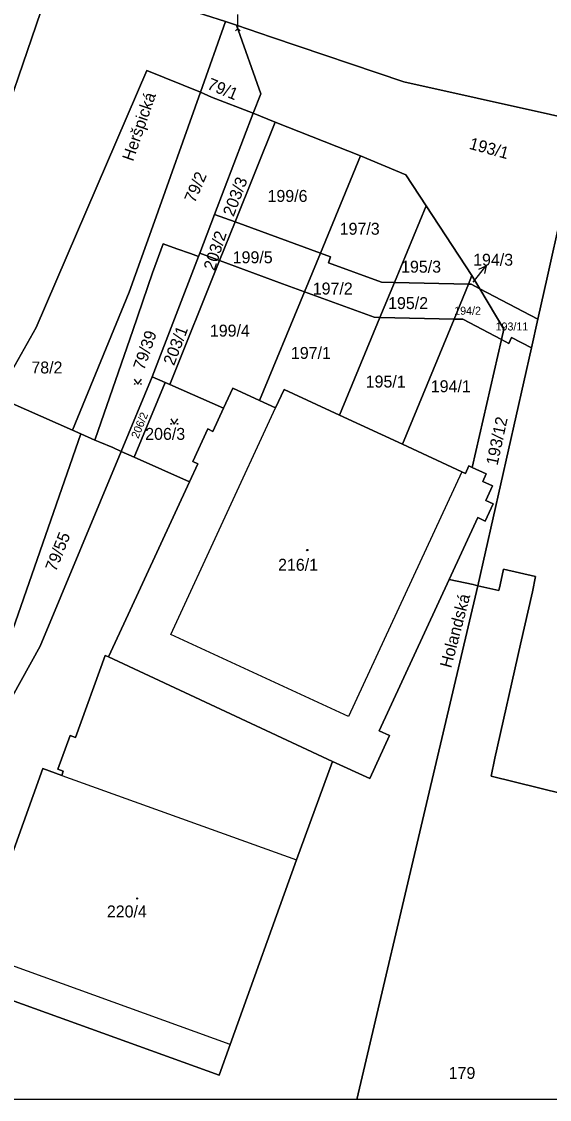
# Model space of a CAD drawing. Extents: x -598934 to -598196, y -1162208 to -1161502.
# Drawn here: x -598584.8 to -598509.6, y -1162207 to -1162053.5 of the extents above; entities that cross this region are included whole.
import ezdxf

# ---------------------------------------------------------------- set-up
doc = ezdxf.new("R2010")
doc.units = 0
for name, color, linetype in [('KN_CAR_KR', 7, 'Continuous'), ('KN_KULTURY', 7, 'Continuous'), ('KN_PARC_CIS_POM', 7, 'Continuous'), ('KN_PARC_CIS_POZ', 7, 'Continuous'), ('KN_PARC_CIS_STAV', 7, 'Continuous'), ('KN_PARC_PLOCHA', 7, 'Continuous'), ('KN_ULICE', 7, 'Continuous'), ('PARC_C_SIPKA', 7, 'Continuous'), ('parcely_l', 7, 'Continuous')]:
    doc.layers.add(name, color=color, linetype=linetype)

msp = doc.modelspace()

# ---------------------------------------------------------------- linework, layer by layer
at = {"layer": 'KN_CAR_KR'}
for points in [[(-598563.54, -1162140.76), (-598548.64, -1162108.53)], [(-598522.1, -1162117.61), (-598538.22, -1162152.46)], [(-598538.22, -1162152.46), (-598563.54, -1162140.76)], [(-598579.08, -1162160.83), (-598545.64, -1162172.87)], [(-598555.09, -1162199.12), (-598591.22, -1162186.11)]]:
    msp.add_lwpolyline(points, dxfattribs=at)
at = {"layer": 'KN_KULTURY'}
msp.add_line((-598554, -1162054.51), (-598554, -1162052.51), dxfattribs=at)
for points in [[(-598554.35, -1162054.86), (-598554, -1162054.51), (-598553.65, -1162054.86)], [(-598568.74, -1162104.41), (-598568.24, -1162105.16), (-598567.74, -1162104.41)], [(-598563.55, -1162110.09), (-598563.05, -1162110.84), (-598562.55, -1162110.09)]]:
    msp.add_lwpolyline(points, dxfattribs=at)
for centre, radius in [((-598568.69, -1162105.11), 0.05), ((-598567.79, -1162105.11), 0.05), ((-598563.5, -1162110.79), 0.05), ((-598562.6, -1162110.79), 0.05), ((-598544.11, -1162128.76), 0.09), ((-598544.11, -1162128.76), 0.0398), ((-598568.34, -1162178.35), 0.09), ((-598568.34, -1162178.35), 0.0398)]:
    msp.add_circle(centre, radius, dxfattribs=at)
at = {"layer": 'KN_PARC_PLOCHA'}
for points in [[(-598693.35, -1161970.89), (-598667.16, -1161993.18), (-598644.52, -1162009.55), (-598619.13, -1162024.88), (-598591.47, -1162039.7), (-598579.44, -1162044.4), (-598582.71, -1162054.06), (-598588.43, -1162070.55), (-598589.13, -1162070.29), (-598587.08, -1162064.36), (-598586.45, -1162061.72), (-598586.32, -1162059.38), (-598586.65, -1162057.07), (-598587.65, -1162052.06), (-598590.3, -1162047.38), (-598592.24, -1162045.35), (-598595.98, -1162042.57), (-598613.53, -1162032.97), (-598652.95, -1162008.48), (-598673.9, -1161993.31), (-598697.93, -1161974.03)], [(-598370.34, -1162104.09), (-598387.71, -1162097.85), (-598417.86, -1162089.39), (-598437.19, -1162084.14), (-598458.59, -1162078.22), (-598477.74, -1162073.84), (-598530.34, -1162062.11), (-598549.22, -1162055.76), (-598554.19, -1162054.05), (-598555.77, -1162053.54), (-598564.74, -1162050.65), (-598569.94, -1162048.52), (-598571.46, -1162047.71), (-598579.44, -1162044.4), (-598591.47, -1162039.7), (-598619.13, -1162024.88), (-598644.52, -1162009.55), (-598667.16, -1161993.18), (-598693.35, -1161970.89)], [(-598564.74, -1162050.65), (-598555.77, -1162053.54), (-598559.33, -1162063.57), (-598566.94, -1162060.47), (-598582.73, -1162097.08), (-598586.56, -1162103.9), (-598588.64, -1162106.82), (-598577.56, -1162111.7), (-598576.38, -1162112.22), (-598601.97, -1162185.82), (-598610.3, -1162192.29), (-598613.3, -1162200.15), (-598620.21, -1162196.02), (-598622.04, -1162194.78), (-598629.75, -1162189.23), (-598624.36, -1162173.57), (-598616.39, -1162151.12), (-598609.23, -1162130.49), (-598607.47, -1162125.48), (-598600.18, -1162104.44), (-598589.75, -1162074.37), (-598588.43, -1162070.55), (-598582.71, -1162054.06), (-598579.44, -1162044.4)], [(-598507.97, -1162081.02), (-598509.9, -1162089.77), (-598511.28, -1162095.9), (-598519.55, -1162091.56), (-598520.66, -1162089.69), (-598527.2, -1162079.74), (-598530.09, -1162075.35), (-598536.53, -1162072.65), (-598548.68, -1162067.86), (-598551.81, -1162066.56), (-598550.72, -1162063.83), (-598554.19, -1162054.05), (-598549.22, -1162055.76), (-598530.34, -1162062.11), (-598477.74, -1162073.84)], [(-598497.53, -1162165.98), (-598517.94, -1162160.94), (-598517.4, -1162158.37), (-598513.77, -1162142.14), (-598512.06, -1162134.68), (-598511.6, -1162132.52), (-598516.19, -1162131.5), (-598516.63, -1162133.69), (-598516.84, -1162134.52), (-598519.82, -1162133.84), (-598512.2, -1162099.99), (-598511.28, -1162095.9), (-598509.9, -1162089.77), (-598507.97, -1162081.02)], [(-598592.78, -1162161.54), (-598582.14, -1162142.42), (-598570.61, -1162114.73), (-598568.78, -1162115.54), (-598560.87, -1162119.03), (-598569.62, -1162137.94), (-598572.4, -1162143.94), (-598572.91, -1162143.76), (-598577.12, -1162155.42), (-598577.88, -1162155.15), (-598579.61, -1162159.95), (-598578.86, -1162160.22), (-598579.08, -1162160.83), (-598581.77, -1162159.86), (-598591.22, -1162186.11)], [(-598586.39, -1162192.76), (-598556.67, -1162203.5), (-598555.09, -1162199.12), (-598545.64, -1162172.87), (-598540.53, -1162158.84), (-598535.22, -1162161.28), (-598532.39, -1162155.16), (-598533.86, -1162154.48), (-598523.91, -1162132.95), (-598520.48, -1162133.68), (-598519.82, -1162133.84), (-598527.13, -1162164.84), (-598537.06, -1162206.96), (-598601.46, -1162206.96)]]:
    msp.add_lwpolyline(points, dxfattribs=at)
for points in [[(-598554.19, -1162054.05), (-598550.72, -1162063.83), (-598551.81, -1162066.56), (-598557.74, -1162064.3), (-598559.33, -1162063.57), (-598555.77, -1162053.54)], [(-598559.33, -1162063.57), (-598566.09, -1162082.63), (-598569.46, -1162092.03), (-598577.56, -1162111.7), (-598588.64, -1162106.82), (-598586.56, -1162103.9), (-598582.73, -1162097.08), (-598566.94, -1162060.47)], [(-598551.81, -1162066.56), (-598557.32, -1162080.97), (-598559.43, -1162086.48), (-598559.62, -1162086.97), (-598560.76, -1162086.56), (-598562.67, -1162085.87), (-598564.63, -1162085.16), (-598566.15, -1162089.3), (-598568.95, -1162097.51), (-598573.9, -1162111.75), (-598574.38, -1162113.1), (-598576.38, -1162112.22), (-598577.56, -1162111.7), (-598569.46, -1162092.03), (-598566.09, -1162082.63), (-598559.33, -1162063.57), (-598557.74, -1162064.3)], [(-598548.68, -1162067.86), (-598554.39, -1162082.05), (-598557.32, -1162080.97), (-598551.81, -1162066.56)], [(-598536.53, -1162072.65), (-598542.24, -1162086.49), (-598554.39, -1162082.05), (-598548.68, -1162067.86)], [(-598527.2, -1162079.74), (-598531.71, -1162090.66), (-598533.54, -1162090.62), (-598541.1, -1162087.87), (-598540.79, -1162087.02), (-598542.24, -1162086.49), (-598536.53, -1162072.65), (-598530.09, -1162075.35)], [(-598520.66, -1162089.69), (-598521.17, -1162090.92), (-598531.71, -1162090.66), (-598527.2, -1162079.74)], [(-598554.39, -1162082.05), (-598556.59, -1162087.53), (-598559.43, -1162086.48), (-598557.32, -1162080.97)], [(-598542.24, -1162086.49), (-598544.51, -1162091.98), (-598547.62, -1162090.84), (-598556.59, -1162087.53), (-598554.39, -1162082.05)], [(-598559.62, -1162086.97), (-598566.18, -1162104.12), (-598570.61, -1162114.73), (-598571.78, -1162114.17), (-598573.66, -1162113.42), (-598574.38, -1162113.1), (-598573.9, -1162111.75), (-598568.95, -1162097.51), (-598566.15, -1162089.3), (-598564.63, -1162085.16), (-598562.67, -1162085.87), (-598560.76, -1162086.56)], [(-598556.59, -1162087.53), (-598563.7, -1162105.2), (-598564.35, -1162104.92), (-598566.18, -1162104.12), (-598559.62, -1162086.97), (-598559.43, -1162086.48)], [(-598531.71, -1162090.66), (-598533.76, -1162095.63), (-598534.57, -1162095.61), (-598544.51, -1162091.98), (-598542.24, -1162086.49), (-598540.79, -1162087.02), (-598541.1, -1162087.87), (-598533.54, -1162090.62)], [(-598544.51, -1162091.98), (-598550.91, -1162107.48), (-598554.72, -1162105.72), (-598556.02, -1162108.54), (-598563.7, -1162105.2), (-598556.59, -1162087.53), (-598547.62, -1162090.84)], [(-598519.55, -1162091.56), (-598520.75, -1162090.93), (-598521.17, -1162090.92), (-598520.66, -1162089.69)], [(-598521.17, -1162090.92), (-598523.21, -1162095.88), (-598533.76, -1162095.63), (-598531.71, -1162090.66)], [(-598519.55, -1162091.56), (-598516.14, -1162097.32), (-598516.47, -1162098.79), (-598521.94, -1162095.91), (-598523.21, -1162095.88), (-598521.17, -1162090.92), (-598520.75, -1162090.93)], [(-598533.76, -1162095.63), (-598539.51, -1162109.56), (-598547.42, -1162105.9), (-598548.64, -1162108.53), (-598550.91, -1162107.48), (-598544.51, -1162091.98), (-598534.57, -1162095.61)], [(-598511.28, -1162095.9), (-598512.2, -1162099.99), (-598515.03, -1162098.51), (-598515.43, -1162099.34), (-598516.47, -1162098.79), (-598516.14, -1162097.32), (-598519.55, -1162091.56)], [(-598523.21, -1162095.88), (-598530.54, -1162113.7), (-598539.51, -1162109.56), (-598533.76, -1162095.63)], [(-598516.47, -1162098.79), (-598520.61, -1162117), (-598521.09, -1162116.78), (-598521.58, -1162117.85), (-598522.1, -1162117.61), (-598530.54, -1162113.7), (-598523.21, -1162095.88), (-598521.94, -1162095.91)], [(-598512.2, -1162099.99), (-598519.82, -1162133.84), (-598520.48, -1162133.68), (-598523.91, -1162132.95), (-598519.83, -1162124.13), (-598518.76, -1162124.63), (-598517.63, -1162122.18), (-598518.7, -1162121.69), (-598517.74, -1162119.62), (-598519.13, -1162118.98), (-598518.64, -1162117.92), (-598520.61, -1162117), (-598516.47, -1162098.79), (-598515.43, -1162099.34), (-598515.03, -1162098.51)], [(-598564.35, -1162104.92), (-598568.78, -1162115.54), (-598570.61, -1162114.73), (-598566.18, -1162104.12)], [(-598563.7, -1162105.2), (-598556.02, -1162108.54), (-598557.56, -1162111.86), (-598558.28, -1162111.52), (-598560.42, -1162116.15), (-598559.7, -1162116.49), (-598560.87, -1162119.03), (-598568.78, -1162115.54), (-598564.35, -1162104.92)], [(-598550.91, -1162107.48), (-598548.64, -1162108.53), (-598547.42, -1162105.9), (-598539.51, -1162109.56), (-598530.54, -1162113.7), (-598522.1, -1162117.61), (-598521.58, -1162117.85), (-598521.09, -1162116.78), (-598520.61, -1162117), (-598518.64, -1162117.92), (-598519.13, -1162118.98), (-598517.74, -1162119.62), (-598518.7, -1162121.69), (-598517.63, -1162122.18), (-598518.76, -1162124.63), (-598519.83, -1162124.13), (-598523.91, -1162132.95), (-598533.86, -1162154.48), (-598532.39, -1162155.16), (-598535.22, -1162161.28), (-598540.53, -1162158.84), (-598572.4, -1162143.94), (-598569.62, -1162137.94), (-598560.87, -1162119.03), (-598559.7, -1162116.49), (-598560.42, -1162116.15), (-598558.28, -1162111.52), (-598557.56, -1162111.86), (-598556.02, -1162108.54), (-598554.72, -1162105.72)], [(-598574.38, -1162113.1), (-598573.66, -1162113.42), (-598571.78, -1162114.17), (-598570.61, -1162114.73), (-598582.14, -1162142.42), (-598592.78, -1162161.54), (-598593.18, -1162162.3), (-598601.97, -1162185.82), (-598576.38, -1162112.22)], [(-598497.53, -1162165.98), (-598498.82, -1162172.92), (-598501.2, -1162177.52), (-598501.85, -1162181.03), (-598506.67, -1162206.95), (-598506.67, -1162206.96), (-598537.06, -1162206.96), (-598527.13, -1162164.84), (-598519.82, -1162133.84), (-598516.84, -1162134.52), (-598516.63, -1162133.69), (-598516.19, -1162131.5), (-598511.6, -1162132.52), (-598512.06, -1162134.68), (-598513.77, -1162142.14), (-598517.4, -1162158.37), (-598517.94, -1162160.94)], [(-598572.4, -1162143.94), (-598540.53, -1162158.84), (-598545.64, -1162172.87), (-598555.09, -1162199.12), (-598556.67, -1162203.5), (-598586.39, -1162192.76), (-598586.77, -1162193.8), (-598592.78, -1162191.62), (-598592.4, -1162190.59), (-598592.78, -1162190.45), (-598591.22, -1162186.11), (-598581.77, -1162159.86), (-598579.08, -1162160.83), (-598578.86, -1162160.22), (-598579.61, -1162159.95), (-598577.88, -1162155.15), (-598577.12, -1162155.42), (-598572.91, -1162143.76)]]:
    msp.add_lwpolyline(points, close=True, dxfattribs=at)
at = {"layer": 'PARC_C_SIPKA'}
for points in [[(-598520.5, -1162090.64), (-598518.65, -1162088.28)], [(-598519.66, -1162088.76), (-598518.65, -1162088.28), (-598518.87, -1162089.37)]]:
    msp.add_lwpolyline(points, dxfattribs=at)
at = {"layer": 'parcely_l'}
for points in [[(-598588.43, -1162070.55), (-598582.71, -1162054.06), (-598579.44, -1162044.4)], [(-598555.77, -1162053.54), (-598564.74, -1162050.65), (-598569.94, -1162048.52), (-598571.46, -1162047.71), (-598579.44, -1162044.4)], [(-598555.77, -1162053.54), (-598559.33, -1162063.57)], [(-598554.19, -1162054.05), (-598555.77, -1162053.54)], [(-598387.71, -1162097.85), (-598417.86, -1162089.39), (-598437.19, -1162084.14), (-598458.59, -1162078.22), (-598477.74, -1162073.84), (-598530.34, -1162062.11), (-598549.22, -1162055.76), (-598554.19, -1162054.05)], [(-598551.81, -1162066.56), (-598550.72, -1162063.83), (-598554.19, -1162054.05)], [(-598559.33, -1162063.57), (-598566.94, -1162060.47), (-598582.73, -1162097.08), (-598586.56, -1162103.9), (-598588.64, -1162106.82), (-598577.56, -1162111.7)], [(-598577.56, -1162111.7), (-598569.46, -1162092.03), (-598566.09, -1162082.63), (-598559.33, -1162063.57)], [(-598559.33, -1162063.57), (-598557.74, -1162064.3), (-598551.81, -1162066.56)], [(-598551.81, -1162066.56), (-598557.32, -1162080.97)], [(-598551.81, -1162066.56), (-598548.68, -1162067.86)], [(-598554.39, -1162082.05), (-598548.68, -1162067.86)], [(-598548.68, -1162067.86), (-598536.53, -1162072.65)], [(-598542.24, -1162086.49), (-598536.53, -1162072.65)], [(-598536.53, -1162072.65), (-598530.09, -1162075.35), (-598527.2, -1162079.74)], [(-598527.2, -1162079.74), (-598531.71, -1162090.66)], [(-598527.2, -1162079.74), (-598520.66, -1162089.69)], [(-598559.43, -1162086.48), (-598557.32, -1162080.97)], [(-598557.32, -1162080.97), (-598554.39, -1162082.05)], [(-598554.39, -1162082.05), (-598556.59, -1162087.53)], [(-598542.24, -1162086.49), (-598554.39, -1162082.05)], [(-598511.28, -1162095.9), (-598509.9, -1162089.77), (-598507.97, -1162081.02)], [(-598574.38, -1162113.1), (-598573.9, -1162111.75), (-598568.95, -1162097.51), (-598566.15, -1162089.3), (-598564.63, -1162085.16), (-598562.67, -1162085.87), (-598560.76, -1162086.56), (-598559.62, -1162086.97)], [(-598559.62, -1162086.97), (-598559.43, -1162086.48)], [(-598559.43, -1162086.48), (-598556.59, -1162087.53)], [(-598542.24, -1162086.49), (-598544.51, -1162091.98)], [(-598531.71, -1162090.66), (-598533.54, -1162090.62), (-598541.1, -1162087.87), (-598540.79, -1162087.02), (-598542.24, -1162086.49)], [(-598559.62, -1162086.97), (-598566.18, -1162104.12)], [(-598556.59, -1162087.53), (-598563.7, -1162105.2)], [(-598544.51, -1162091.98), (-598547.62, -1162090.84), (-598556.59, -1162087.53)], [(-598520.66, -1162089.69), (-598521.17, -1162090.92)], [(-598519.55, -1162091.56), (-598520.66, -1162089.69)], [(-598533.76, -1162095.63), (-598531.71, -1162090.66)], [(-598531.71, -1162090.66), (-598521.17, -1162090.92)], [(-598521.17, -1162090.92), (-598523.21, -1162095.88)], [(-598521.17, -1162090.92), (-598520.75, -1162090.93), (-598519.55, -1162091.56)], [(-598544.51, -1162091.98), (-598550.91, -1162107.48)], [(-598544.51, -1162091.98), (-598534.57, -1162095.61), (-598533.76, -1162095.63)], [(-598516.47, -1162098.79), (-598516.14, -1162097.32), (-598519.55, -1162091.56)], [(-598519.55, -1162091.56), (-598511.28, -1162095.9)], [(-598539.51, -1162109.56), (-598533.76, -1162095.63)], [(-598523.21, -1162095.88), (-598533.76, -1162095.63)], [(-598530.54, -1162113.7), (-598523.21, -1162095.88)], [(-598516.47, -1162098.79), (-598521.94, -1162095.91), (-598523.21, -1162095.88)], [(-598511.28, -1162095.9), (-598512.2, -1162099.99)], [(-598520.61, -1162117), (-598516.47, -1162098.79)], [(-598512.2, -1162099.99), (-598515.03, -1162098.51), (-598515.43, -1162099.34), (-598516.47, -1162098.79)], [(-598519.82, -1162133.84), (-598512.2, -1162099.99)], [(-598566.18, -1162104.12), (-598570.61, -1162114.73)], [(-598568.78, -1162115.54), (-598564.35, -1162104.92)], [(-598564.35, -1162104.92), (-598566.18, -1162104.12)], [(-598563.7, -1162105.2), (-598564.35, -1162104.92)], [(-598563.7, -1162105.2), (-598556.02, -1162108.54)], [(-598550.91, -1162107.48), (-598554.72, -1162105.72), (-598556.02, -1162108.54)], [(-598550.91, -1162107.48), (-598548.64, -1162108.53), (-598547.42, -1162105.9), (-598539.51, -1162109.56)], [(-598556.02, -1162108.54), (-598557.56, -1162111.86), (-598558.28, -1162111.52), (-598560.42, -1162116.15), (-598559.7, -1162116.49), (-598560.87, -1162119.03)], [(-598530.54, -1162113.7), (-598539.51, -1162109.56)], [(-598576.38, -1162112.22), (-598601.97, -1162185.82)], [(-598577.56, -1162111.7), (-598576.38, -1162112.22)], [(-598576.38, -1162112.22), (-598574.38, -1162113.1)], [(-598570.61, -1162114.73), (-598571.78, -1162114.17), (-598573.66, -1162113.42), (-598574.38, -1162113.1)], [(-598520.61, -1162117), (-598521.09, -1162116.78), (-598521.58, -1162117.85), (-598522.1, -1162117.61), (-598530.54, -1162113.7)], [(-598601.97, -1162185.82), (-598593.18, -1162162.3), (-598592.78, -1162161.54), (-598582.14, -1162142.42), (-598570.61, -1162114.73)], [(-598570.61, -1162114.73), (-598568.78, -1162115.54)], [(-598568.78, -1162115.54), (-598560.87, -1162119.03)], [(-598523.91, -1162132.95), (-598519.83, -1162124.13), (-598518.76, -1162124.63), (-598517.63, -1162122.18), (-598518.7, -1162121.69), (-598517.74, -1162119.62), (-598519.13, -1162118.98), (-598518.64, -1162117.92), (-598520.61, -1162117)], [(-598560.87, -1162119.03), (-598569.62, -1162137.94), (-598572.4, -1162143.94)], [(-598497.53, -1162165.98), (-598517.94, -1162160.94), (-598517.4, -1162158.37), (-598513.77, -1162142.14), (-598512.06, -1162134.68), (-598511.6, -1162132.52), (-598516.19, -1162131.5), (-598516.63, -1162133.69), (-598516.84, -1162134.52), (-598519.82, -1162133.84)], [(-598540.53, -1162158.84), (-598535.22, -1162161.28), (-598532.39, -1162155.16), (-598533.86, -1162154.48), (-598523.91, -1162132.95)], [(-598519.82, -1162133.84), (-598527.13, -1162164.84), (-598537.06, -1162206.96)], [(-598523.91, -1162132.95), (-598520.48, -1162133.68), (-598519.82, -1162133.84)], [(-598572.4, -1162143.94), (-598572.91, -1162143.76), (-598577.12, -1162155.42), (-598577.88, -1162155.15), (-598579.61, -1162159.95), (-598578.86, -1162160.22), (-598579.08, -1162160.83), (-598581.77, -1162159.86), (-598591.22, -1162186.11), (-598592.78, -1162190.45), (-598592.4, -1162190.59), (-598592.78, -1162191.62), (-598586.77, -1162193.8), (-598586.39, -1162192.76), (-598556.67, -1162203.5), (-598555.09, -1162199.12), (-598545.64, -1162172.87), (-598540.53, -1162158.84)], [(-598540.53, -1162158.84), (-598572.4, -1162143.94)], [(-598537.06, -1162206.96), (-598601.46, -1162206.96)], [(-598506.67, -1162206.96), (-598537.06, -1162206.96)]]:
    msp.add_lwpolyline(points, dxfattribs=at)

# ---------------------------------------------------------------- texts
at = {"layer": 'KN_PARC_CIS_POM'}
msp.add_text('194/3', height=0.1, dxfattribs=at).set_placement((-598520.61, -1162090.64))
at = {"layer": 'KN_PARC_CIS_POZ'}
for s, height, rotation, p in [('79/1', 1.7, 337.4989, (-598558.5, -1162063.06)), ('193/1', 1.7, 344.7009, (-598521.17, -1162071.62)), ('79/2', 1.7, 66.7333, (-598560.13, -1162079.45)), ('203/3', 1.7, 69.2, (-598554.61, -1162081.39)), ('203/2', 1.7, 72.0003, (-598557.32, -1162089.09)), ('203/1', 1.7, 69.1006, (-598563.09, -1162102.6)), ('79/39', 1.7, 71.2005, (-598567.35, -1162103.26)), ('206/2', 1.14, 67.9134, (-598568.18, -1162112.97)), ('193/12', 1.7, 77.8995, (-598517.02, -1162116.8)), ('79/55', 1.7, 68.3994, (-598579.91, -1162131.93))]:
    msp.add_text(s, height=height, rotation=rotation, dxfattribs=at).set_placement(p)
for s, height, p in [('199/6', 1.7, (-598549.77, -1162079.2)), ('197/3', 1.7, (-598539.49, -1162083.87)), ('199/5', 1.7, (-598554.73, -1162087.93)), ('194/3', 1.7, (-598520.49, -1162088.28)), ('195/3', 1.7, (-598530.75, -1162089.27)), ('197/2', 1.7, (-598543.33, -1162092.38)), ('195/2', 1.7, (-598532.6, -1162094.45)), ('194/2', 1.14, (-598523.19, -1162095.26)), ('199/4', 1.7, (-598557.98, -1162098.37)), ('193/11', 1.14, (-598517.3, -1162097.5)), ('197/1', 1.7, (-598546.44, -1162101.55)), ('78/2', 1.7, (-598583.4, -1162103.62)), ('195/1', 1.7, (-598535.79, -1162105.62)), ('194/1', 1.7, (-598526.52, -1162106.29)), ('206/3', 1.7, (-598567.19, -1162113.07)), ('179', 1.7, (-598523.97, -1162204.04))]:
    msp.add_text(s, height=height, dxfattribs=at).set_placement(p)
at = {"layer": 'KN_PARC_CIS_STAV'}
for s, p in [('216/1', (-598548.27, -1162131.7)), ('220/4', (-598572.65, -1162181.05))]:
    msp.add_text(s, height=1.7, dxfattribs=at).set_placement(p)
at = {"layer": 'KN_ULICE'}
for s, rotation, p in [('Heršpická', 71.0532, (-598568.92, -1162073.52)), ('Holandská', 75.25, (-598523.62, -1162145.64))]:
    msp.add_text(s, height=1.7, rotation=rotation, dxfattribs=at).set_placement(p)

doc.saveas('drawing.dxf')
